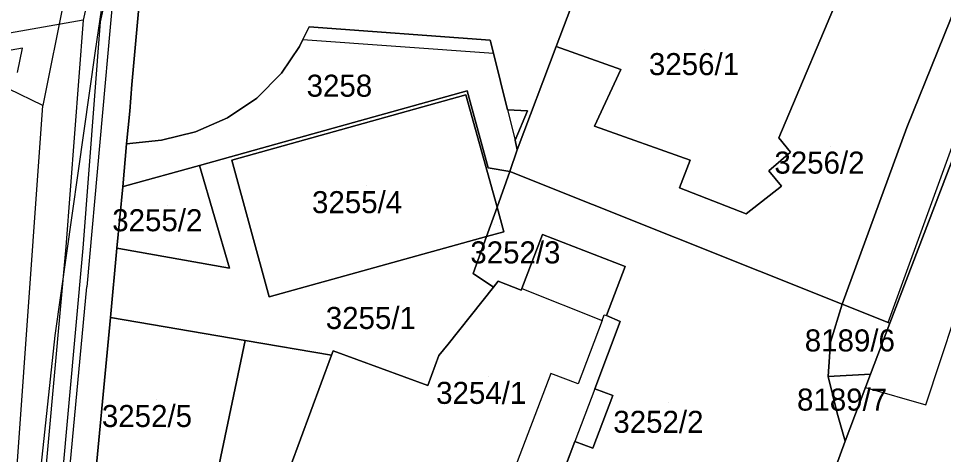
# Model space of a CAD drawing. Extents: x -264070 to -262271, y -1238894 to -1238141.
# Drawn here: x -262546.2 to -262462.3, y -1238594.4 to -1238554.9 of the extents above; entities that cross this region are included whole.
import ezdxf

# ---------------------------------------------------------------- set-up
doc = ezdxf.new("R2010")
doc.units = 0
for name, color, linetype in [('body_kn', 7, 'Continuous'), ('kladpar_druhypozemkov', 7, 'Continuous'), ('kladpar_hranice', 7, 'Continuous'), ('kladpar_parcelnecisla', 7, 'Continuous'), ('kladpar_plochy', 7, 'Continuous'), ('kladpar_sipky', 7, 'Continuous'), ('tarchy_linie', 7, 'Continuous'), ('zappar_hrandruhpozemk', 7, 'Continuous')]:
    doc.layers.add(name, color=color, linetype=linetype)

msp = doc.modelspace()

# ---------------------------------------------------------------- linework, layer by layer
at = {"layer": 'body_kn'}
for p, q in [((-262540.38, -1238555), (-262540.38, -1238555)), ((-262540.38, -1238555), (-262540.38, -1238555)), ((-262538.83, -1238555.16), (-262538.83, -1238555.16)), ((-262519.88, -1238555.6), (-262519.88, -1238555.6)), ((-262545.89, -1238557.53), (-262545.89, -1238557.53)), ((-262520.73, -1238557.39), (-262520.73, -1238557.39)), ((-262520.43, -1238556.76), (-262520.43, -1238556.76)), ((-262520.43, -1238556.76), (-262520.43, -1238556.76)), ((-262503.44, -1238556.81), (-262503.44, -1238556.81)), ((-262497.46, -1238557.4), (-262497.46, -1238557.4)), ((-262539.29, -1238557.8), (-262539.29, -1238557.8)), ((-262503.15, -1238557.99), (-262503.15, -1238557.99)), ((-262522.38, -1238559.82), (-262522.38, -1238559.82)), ((-262491.58, -1238559.47), (-262491.58, -1238559.47)), ((-262535.97, -1238560.85), (-262535.97, -1238560.85)), ((-262505.54, -1238561.43), (-262505.54, -1238561.43)), ((-262524.62, -1238562.08), (-262524.62, -1238562.08)), ((-262505.65, -1238561.78), (-262505.65, -1238561.78)), ((-262544.02, -1238562.74), (-262544.02, -1238562.74)), ((-262536.15, -1238563.26), (-262536.15, -1238563.26)), ((-262501.86, -1238563.13), (-262501.86, -1238563.13)), ((-262501.86, -1238563.13), (-262501.86, -1238563.13)), ((-262500.06, -1238563.24), (-262500.06, -1238563.24)), ((-262527.28, -1238563.87), (-262527.28, -1238563.87)), ((-262493.98, -1238564.62), (-262493.98, -1238564.62)), ((-262465.64, -1238564.74), (-262465.64, -1238564.74)), ((-262533.27, -1238565.89), (-262533.27, -1238565.89)), ((-262530.18, -1238565.15), (-262530.18, -1238565.15)), ((-262520.83, -1238565.68), (-262520.83, -1238565.68)), ((-262520.83, -1238565.68), (-262520.83, -1238565.68)), ((-262501.17, -1238565.88), (-262501.17, -1238565.88)), ((-262477.24, -1238565.67), (-262477.24, -1238565.67)), ((-262536.44, -1238566.24), (-262536.44, -1238566.24)), ((-262536.44, -1238566.24), (-262536.44, -1238566.24)), ((-262500.98, -1238566.78), (-262500.98, -1238566.78)), ((-262476.18, -1238566.98), (-262476.18, -1238566.98)), ((-262529.83, -1238568.18), (-262529.83, -1238568.18)), ((-262529.83, -1238568.18), (-262529.83, -1238568.18)), ((-262526.88, -1238567.72), (-262526.88, -1238567.72)), ((-262526.88, -1238567.72), (-262526.88, -1238567.72)), ((-262503.63, -1238568.42), (-262503.63, -1238568.42)), ((-262485.29, -1238567.72), (-262485.29, -1238567.72)), ((-262501.65, -1238568.73), (-262501.65, -1238568.73)), ((-262478.15, -1238568.69), (-262478.15, -1238568.69)), ((-262536.79, -1238570.12), (-262536.79, -1238570.12)), ((-262536.61, -1238570.07), (-262536.61, -1238570.07)), ((-262477.02, -1238570.08), (-262477.02, -1238570.08)), ((-262486.27, -1238570.21), (-262486.27, -1238570.21)), ((-262502.82, -1238571.99), (-262502.82, -1238571.99)), ((-262502.82, -1238571.99), (-262502.82, -1238571.99)), ((-262480.22, -1238572.58), (-262480.22, -1238572.58)), ((-262502.2, -1238574.21), (-262502.2, -1238574.21)), ((-262503.77, -1238574.64), (-262503.77, -1238574.64)), ((-262498.68, -1238574.47), (-262498.68, -1238574.47)), ((-262541.94, -1238575.58), (-262541.94, -1238575.58)), ((-262540.4, -1238575.71), (-262540.4, -1238575.71)), ((-262537.31, -1238575.69), (-262537.31, -1238575.69)), ((-262537.14, -1238575.72), (-262537.14, -1238575.72)), ((-262527.11, -1238577.51), (-262527.11, -1238577.51)), ((-262491.18, -1238577.37), (-262491.18, -1238577.37)), ((-262504.97, -1238578), (-262504.97, -1238578)), ((-262540.03, -1238579.21), (-262540.03, -1238579.21)), ((-262503.14, -1238579.23), (-262503.14, -1238579.23)), ((-262502.71, -1238578.7), (-262502.71, -1238578.7)), ((-262500.57, -1238579.37), (-262500.57, -1238579.37)), ((-262500.57, -1238579.37), (-262500.57, -1238579.37)), ((-262523.49, -1238580.12), (-262523.49, -1238580.12)), ((-262500.62, -1238579.5), (-262500.62, -1238579.5)), ((-262471.5, -1238580.77), (-262471.5, -1238580.77)), ((-262471.5, -1238580.77), (-262471.5, -1238580.77)), ((-262493.1, -1238581.74), (-262493.1, -1238581.74)), ((-262492.9, -1238581.81), (-262492.9, -1238581.81)), ((-262537.9, -1238582), (-262537.9, -1238582)), ((-262493.29, -1238582.25), (-262493.29, -1238582.25)), ((-262491.66, -1238582.35), (-262491.66, -1238582.35)), ((-262467.34, -1238582.43), (-262467.34, -1238582.43)), ((-262467.16, -1238582.5), (-262467.16, -1238582.5)), ((-262467.16, -1238582.5), (-262467.16, -1238582.5)), ((-262542.94, -1238583.62), (-262542.94, -1238583.62)), ((-262525.68, -1238584.08), (-262525.68, -1238584.08)), ((-262525.68, -1238584.08), (-262525.68, -1238584.08)), ((-262507.26, -1238584.4), (-262507.26, -1238584.4)), ((-262472.55, -1238584.22), (-262472.55, -1238584.22)), ((-262517.69, -1238585.01), (-262517.69, -1238585.01)), ((-262517.84, -1238585.42), (-262517.84, -1238585.42)), ((-262508.09, -1238585.44), (-262508.09, -1238585.44)), ((-262497.94, -1238587.07), (-262497.94, -1238587.07)), ((-262472.77, -1238587.34), (-262472.77, -1238587.34)), ((-262468.92, -1238587.13), (-262468.92, -1238587.13)), ((-262468.92, -1238587.13), (-262468.92, -1238587.13)), ((-262509.11, -1238588.17), (-262509.11, -1238588.17)), ((-262495.46, -1238588), (-262495.46, -1238588)), ((-262493.94, -1238588.46), (-262493.94, -1238588.46)), ((-262493.94, -1238588.46), (-262493.94, -1238588.46)), ((-262469.38, -1238588.33), (-262469.38, -1238588.33)), ((-262492.31, -1238589.06), (-262492.31, -1238589.06)), ((-262463.91, -1238589.92), (-262463.91, -1238589.92)), ((-262471.95, -1238590.66), (-262471.95, -1238590.66)), ((-262495.76, -1238593.25), (-262495.76, -1238593.25)), ((-262471.24, -1238593.21), (-262471.24, -1238593.21)), ((-262494.12, -1238593.85), (-262494.12, -1238593.85))]:
    msp.add_line(p, q, dxfattribs=at)
at = {"layer": 'kladpar_druhypozemkov'}
for p, q in [((-262483.98, -1238557.62), (-262483.98, -1238557.62)), ((-262516.83, -1238559.96), (-262516.83, -1238559.96)), ((-262472.52, -1238566.44), (-262472.52, -1238566.44)), ((-262514.68, -1238569.97), (-262514.68, -1238569.97)), ((-262532.7, -1238571.86), (-262532.7, -1238571.86)), ((-262503.02, -1238573.58), (-262503.02, -1238573.58)), ((-262513.8, -1238581.02), (-262513.8, -1238581.02)), ((-262470.27, -1238583.4), (-262470.27, -1238583.4)), ((-262503.6, -1238587.38), (-262503.6, -1238587.38)), ((-262533.68, -1238589.46), (-262533.68, -1238589.46)), ((-262470.89, -1238588.83), (-262470.89, -1238588.83)), ((-262487.3, -1238589.66), (-262487.3, -1238589.66))]:
    msp.add_line(p, q, dxfattribs=at)
at = {"layer": 'kladpar_hranice'}
for points in [[(-262490.35, -1238539.56), (-262484.82, -1238541.61), (-262486.13, -1238545), (-262486.42, -1238544.86), (-262488.7, -1238550.71), (-262481.46, -1238553.53), (-262479.46, -1238548.39), (-262471.3, -1238551.54), (-262477.24, -1238565.67), (-262476.18, -1238566.98), (-262478.15, -1238568.69), (-262477.02, -1238570.08), (-262480.22, -1238572.58), (-262486.27, -1238570.21), (-262485.29, -1238567.72), (-262493.98, -1238564.62), (-262491.58, -1238559.47), (-262497.46, -1238557.4), (-262495.8, -1238552.97), (-262495.42, -1238551.98), (-262493.98, -1238548.65), (-262490.96, -1238541.08), (-262490.35, -1238539.56)], [(-262460.02, -1238550.8), (-262465.64, -1238564.74), (-262471.5, -1238580.77), (-262501.65, -1238568.73), (-262500.98, -1238566.78), (-262497.46, -1238557.4), (-262491.58, -1238559.47), (-262493.98, -1238564.62), (-262485.29, -1238567.72), (-262486.27, -1238570.21), (-262480.22, -1238572.58), (-262477.02, -1238570.08), (-262478.15, -1238568.69), (-262476.18, -1238566.98), (-262477.24, -1238565.67), (-262471.3, -1238551.54), (-262479.46, -1238548.39), (-262481.46, -1238553.53), (-262488.7, -1238550.71), (-262486.42, -1238544.86), (-262486.13, -1238545), (-262484.82, -1238541.61), (-262460.02, -1238550.8)], [(-262534.91, -1238549.15), (-262535.97, -1238560.85), (-262536.15, -1238563.26), (-262536.44, -1238566.24), (-262536.79, -1238570.12), (-262537.31, -1238575.69), (-262537.9, -1238582), (-262539.57, -1238599.47), (-262540.19, -1238606.25), (-262540.57, -1238610.4), (-262540.61, -1238610.81), (-262540.84, -1238613.81), (-262542.73, -1238634.71), (-262543.35, -1238640.55), (-262544.06, -1238647.13), (-262545.05, -1238656.41), (-262544.63, -1238657.27), (-262545.54, -1238658.32), (-262543.32, -1238660.38), (-262548.03, -1238663.88)], [(-262495.8, -1238552.97), (-262497.46, -1238557.4), (-262500.98, -1238566.78), (-262501.17, -1238565.88), (-262500.06, -1238563.24), (-262501.86, -1238563.13), (-262503.15, -1238557.99), (-262503.44, -1238556.81), (-262519.88, -1238555.6), (-262520.43, -1238556.76), (-262520.73, -1238557.39), (-262522.38, -1238559.82), (-262524.62, -1238562.08), (-262527.28, -1238563.87), (-262530.18, -1238565.15), (-262533.27, -1238565.89), (-262536.44, -1238566.24), (-262536.15, -1238563.26), (-262535.97, -1238560.85), (-262534.91, -1238549.15)], [(-262457.57, -1238551.22), (-262457.05, -1238556.02), (-262467.16, -1238582.5), (-262471.5, -1238580.77), (-262465.64, -1238564.74), (-262460.02, -1238550.8)], [(-262536.44, -1238566.24), (-262533.27, -1238565.89), (-262530.18, -1238565.15), (-262527.28, -1238563.87), (-262524.62, -1238562.08), (-262522.38, -1238559.82), (-262520.73, -1238557.39), (-262520.43, -1238556.76), (-262519.88, -1238555.6), (-262503.44, -1238556.81), (-262503.15, -1238557.99), (-262501.86, -1238563.13), (-262500.06, -1238563.24), (-262501.17, -1238565.88), (-262500.98, -1238566.78), (-262501.65, -1238568.73), (-262503.63, -1238568.42), (-262505.54, -1238561.43), (-262520.83, -1238565.68), (-262529.83, -1238568.18), (-262536.61, -1238570.07), (-262536.79, -1238570.12), (-262536.44, -1238566.24)], [(-262452.78, -1238565.42), (-262449.01, -1238566.34), (-262443.95, -1238568.96), (-262439.74, -1238572.28), (-262439.3, -1238573.82), (-262440.68, -1238574.98), (-262445.83, -1238576.62), (-262442.8, -1238586.57), (-262434.23, -1238583.94), (-262433.61, -1238583.75), (-262428.07, -1238601.98), (-262425.26, -1238621.92), (-262467.6, -1238636.18), (-262471.26, -1238623.01), (-262473.55, -1238615.3), (-262476.15, -1238606.48), (-262474.77, -1238602.89), (-262471.24, -1238593.21), (-262468.92, -1238587.13), (-262467.16, -1238582.5), (-262457.05, -1238556.02), (-262457.02, -1238556.3), (-262455.97, -1238565.95)], [(-262520.83, -1238565.68), (-262505.54, -1238561.43), (-262503.63, -1238568.42), (-262501.65, -1238568.73), (-262502.82, -1238571.99), (-262505.65, -1238561.78), (-262526.88, -1238567.72), (-262523.49, -1238580.12), (-262503.77, -1238574.64), (-262504.97, -1238578), (-262503.14, -1238579.23), (-262507.26, -1238584.4), (-262508.09, -1238585.44), (-262509.11, -1238588.17), (-262517.69, -1238585.01), (-262517.84, -1238585.42), (-262525.68, -1238584.08), (-262537.9, -1238582), (-262537.31, -1238575.69), (-262537.14, -1238575.72), (-262527.11, -1238577.51), (-262529.83, -1238568.18), (-262520.83, -1238565.68)], [(-262526.88, -1238567.72), (-262505.65, -1238561.78), (-262502.82, -1238571.99), (-262503.77, -1238574.64), (-262523.49, -1238580.12), (-262526.88, -1238567.72)], [(-262529.83, -1238568.18), (-262527.11, -1238577.51), (-262537.14, -1238575.72), (-262537.31, -1238575.69), (-262536.79, -1238570.12), (-262536.61, -1238570.07), (-262529.83, -1238568.18)], [(-262498.46, -1238600.41), (-262495.76, -1238593.25), (-262494.12, -1238593.85), (-262492.31, -1238589.06), (-262493.94, -1238588.46), (-262491.66, -1238582.35), (-262492.9, -1238581.81), (-262491.18, -1238577.37), (-262498.68, -1238574.47), (-262500.57, -1238579.37), (-262500.62, -1238579.5), (-262502.71, -1238578.7), (-262503.14, -1238579.23), (-262504.97, -1238578), (-262503.77, -1238574.64), (-262502.2, -1238574.21), (-262502.82, -1238571.99), (-262501.65, -1238568.73), (-262471.5, -1238580.77)], [(-262502.82, -1238571.99), (-262502.2, -1238574.21), (-262503.77, -1238574.64), (-262502.82, -1238571.99)], [(-262521.58, -1238595.58), (-262517.84, -1238585.42), (-262517.69, -1238585.01), (-262509.11, -1238588.17), (-262508.09, -1238585.44), (-262507.26, -1238584.4), (-262503.14, -1238579.23), (-262502.71, -1238578.7), (-262500.62, -1238579.5), (-262500.57, -1238579.37), (-262498.68, -1238574.47), (-262491.18, -1238577.37), (-262492.9, -1238581.81), (-262491.66, -1238582.35), (-262493.94, -1238588.46), (-262492.31, -1238589.06), (-262494.12, -1238593.85), (-262495.76, -1238593.25), (-262498.46, -1238600.41)], [(-262471.5, -1238580.77), (-262472.55, -1238584.22), (-262472.77, -1238587.34), (-262471.95, -1238590.66), (-262471.24, -1238593.21), (-262474.77, -1238602.89)], [(-262467.16, -1238582.5), (-262468.92, -1238587.13), (-262472.77, -1238587.34), (-262472.55, -1238584.22), (-262471.5, -1238580.77), (-262467.16, -1238582.5)], [(-262525.68, -1238584.08), (-262529.33, -1238601.53), (-262539.57, -1238599.47), (-262537.9, -1238582), (-262525.68, -1238584.08)], [(-262508.8, -1238600.39), (-262510.41, -1238604.56), (-262511.03, -1238604.33), (-262511.13, -1238604.67), (-262512.29, -1238607.79), (-262517.29, -1238605.93), (-262524.88, -1238602.43), (-262529.33, -1238601.53), (-262525.68, -1238584.08), (-262517.84, -1238585.42), (-262521.58, -1238595.58), (-262511.02, -1238599.59), (-262508.8, -1238600.39)], [(-262468.92, -1238587.13), (-262471.24, -1238593.21), (-262471.95, -1238590.66), (-262472.77, -1238587.34), (-262468.92, -1238587.13)]]:
    msp.add_lwpolyline(points, dxfattribs=at)
at = {"layer": 'kladpar_plochy'}
for p, q in [((-262467.16, -1238582.5), (-262457.05, -1238556.02)), ((-262502.82, -1238571.99), (-262501.65, -1238568.73)), ((-262501.65, -1238568.73), (-262471.5, -1238580.77)), ((-262502.2, -1238574.21), (-262502.82, -1238571.99)), ((-262503.77, -1238574.64), (-262502.2, -1238574.21)), ((-262504.97, -1238578), (-262503.77, -1238574.64)), ((-262498.68, -1238574.47), (-262500.57, -1238579.37)), ((-262491.18, -1238577.37), (-262498.68, -1238574.47)), ((-262492.9, -1238581.81), (-262491.18, -1238577.37)), ((-262503.14, -1238579.23), (-262504.97, -1238578)), ((-262502.71, -1238578.7), (-262503.14, -1238579.23)), ((-262500.62, -1238579.5), (-262502.71, -1238578.7)), ((-262500.57, -1238579.37), (-262500.62, -1238579.5)), ((-262471.5, -1238580.77), (-262472.55, -1238584.22)), ((-262491.66, -1238582.35), (-262492.9, -1238581.81)), ((-262493.94, -1238588.46), (-262491.66, -1238582.35)), ((-262468.92, -1238587.13), (-262467.16, -1238582.5)), ((-262472.55, -1238584.22), (-262472.77, -1238587.34)), ((-262472.77, -1238587.34), (-262471.95, -1238590.66)), ((-262471.24, -1238593.21), (-262468.92, -1238587.13)), ((-262492.31, -1238589.06), (-262493.94, -1238588.46)), ((-262494.12, -1238593.85), (-262492.31, -1238589.06)), ((-262471.95, -1238590.66), (-262471.24, -1238593.21)), ((-262498.46, -1238600.41), (-262495.76, -1238593.25)), ((-262495.76, -1238593.25), (-262494.12, -1238593.85)), ((-262474.77, -1238602.89), (-262471.24, -1238593.21)), ((-262471.24, -1238593.21), (-262474.77, -1238602.89))]:
    msp.add_line(p, q, dxfattribs=at)
for points in [[(-262490.35, -1238539.56), (-262484.82, -1238541.61), (-262486.13, -1238545), (-262486.42, -1238544.86), (-262488.7, -1238550.71), (-262481.46, -1238553.53), (-262479.46, -1238548.39), (-262471.3, -1238551.54), (-262477.24, -1238565.67), (-262476.18, -1238566.98), (-262478.15, -1238568.69), (-262477.02, -1238570.08), (-262480.22, -1238572.58), (-262486.27, -1238570.21), (-262485.29, -1238567.72), (-262493.98, -1238564.62), (-262491.58, -1238559.47), (-262497.46, -1238557.4), (-262495.8, -1238552.97), (-262495.42, -1238551.98), (-262493.98, -1238548.65), (-262490.96, -1238541.08)], [(-262460.02, -1238550.8), (-262465.64, -1238564.74), (-262471.5, -1238580.77), (-262501.65, -1238568.73), (-262500.98, -1238566.78), (-262497.46, -1238557.4), (-262491.58, -1238559.47), (-262493.98, -1238564.62), (-262485.29, -1238567.72), (-262486.27, -1238570.21), (-262480.22, -1238572.58), (-262477.02, -1238570.08), (-262478.15, -1238568.69), (-262476.18, -1238566.98), (-262477.24, -1238565.67), (-262471.3, -1238551.54), (-262479.46, -1238548.39), (-262481.46, -1238553.53), (-262488.7, -1238550.71), (-262486.42, -1238544.86), (-262486.13, -1238545), (-262484.82, -1238541.61)], [(-262536.44, -1238566.24), (-262533.27, -1238565.89), (-262530.18, -1238565.15), (-262527.28, -1238563.87), (-262524.62, -1238562.08), (-262522.38, -1238559.82), (-262520.73, -1238557.39), (-262520.43, -1238556.76), (-262519.88, -1238555.6), (-262503.44, -1238556.81), (-262503.15, -1238557.99), (-262501.86, -1238563.13), (-262500.06, -1238563.24), (-262501.17, -1238565.88), (-262500.98, -1238566.78), (-262501.65, -1238568.73), (-262503.63, -1238568.42), (-262505.54, -1238561.43), (-262520.83, -1238565.68), (-262529.83, -1238568.18), (-262536.61, -1238570.07), (-262536.79, -1238570.12)], [(-262520.83, -1238565.68), (-262505.54, -1238561.43), (-262503.63, -1238568.42), (-262501.65, -1238568.73), (-262502.82, -1238571.99), (-262505.65, -1238561.78), (-262526.88, -1238567.72), (-262523.49, -1238580.12), (-262503.77, -1238574.64), (-262504.97, -1238578), (-262503.14, -1238579.23), (-262507.26, -1238584.4), (-262508.09, -1238585.44), (-262509.11, -1238588.17), (-262517.69, -1238585.01), (-262517.84, -1238585.42), (-262525.68, -1238584.08), (-262537.9, -1238582), (-262537.31, -1238575.69), (-262537.14, -1238575.72), (-262527.11, -1238577.51), (-262529.83, -1238568.18)], [(-262526.88, -1238567.72), (-262505.65, -1238561.78), (-262502.82, -1238571.99), (-262503.77, -1238574.64), (-262523.49, -1238580.12)], [(-262529.83, -1238568.18), (-262527.11, -1238577.51), (-262537.14, -1238575.72), (-262537.31, -1238575.69), (-262536.79, -1238570.12), (-262536.61, -1238570.07)], [(-262502.82, -1238571.99), (-262502.2, -1238574.21), (-262503.77, -1238574.64)], [(-262467.16, -1238582.5), (-262468.92, -1238587.13), (-262472.77, -1238587.34), (-262472.55, -1238584.22), (-262471.5, -1238580.77)], [(-262525.68, -1238584.08), (-262529.33, -1238601.53), (-262539.57, -1238599.47), (-262537.9, -1238582)], [(-262508.8, -1238600.39), (-262510.41, -1238604.56), (-262511.03, -1238604.33), (-262511.13, -1238604.67), (-262512.29, -1238607.79), (-262517.29, -1238605.93), (-262524.88, -1238602.43), (-262529.33, -1238601.53), (-262525.68, -1238584.08), (-262517.84, -1238585.42), (-262521.58, -1238595.58), (-262511.02, -1238599.59)], [(-262468.92, -1238587.13), (-262471.24, -1238593.21), (-262471.95, -1238590.66), (-262472.77, -1238587.34)]]:
    msp.add_lwpolyline(points, close=True, dxfattribs=at)
for points in [[(-262534.91, -1238549.15), (-262535.97, -1238560.85), (-262536.15, -1238563.26), (-262536.44, -1238566.24), (-262536.79, -1238570.12), (-262537.31, -1238575.69), (-262537.9, -1238582), (-262539.57, -1238599.47), (-262540.19, -1238606.25), (-262540.57, -1238610.4), (-262540.61, -1238610.81), (-262540.84, -1238613.81), (-262542.73, -1238634.71), (-262543.35, -1238640.55), (-262544.06, -1238647.13), (-262545.05, -1238656.41), (-262544.63, -1238657.27), (-262545.54, -1238658.32), (-262543.32, -1238660.38), (-262548.03, -1238663.88)], [(-262495.8, -1238552.97), (-262497.46, -1238557.4), (-262500.98, -1238566.78), (-262501.17, -1238565.88), (-262500.06, -1238563.24), (-262501.86, -1238563.13), (-262503.15, -1238557.99), (-262503.44, -1238556.81), (-262519.88, -1238555.6), (-262520.43, -1238556.76), (-262520.73, -1238557.39), (-262522.38, -1238559.82), (-262524.62, -1238562.08), (-262527.28, -1238563.87), (-262530.18, -1238565.15), (-262533.27, -1238565.89), (-262536.44, -1238566.24), (-262536.15, -1238563.26), (-262535.97, -1238560.85), (-262534.91, -1238549.15)], [(-262457.57, -1238551.22), (-262457.05, -1238556.02), (-262467.16, -1238582.5), (-262471.5, -1238580.77), (-262465.64, -1238564.74), (-262460.02, -1238550.8)], [(-262521.58, -1238595.58), (-262517.84, -1238585.42), (-262517.69, -1238585.01), (-262509.11, -1238588.17), (-262508.09, -1238585.44), (-262507.26, -1238584.4), (-262503.14, -1238579.23), (-262502.71, -1238578.7), (-262500.62, -1238579.5), (-262500.57, -1238579.37), (-262498.68, -1238574.47), (-262491.18, -1238577.37), (-262492.9, -1238581.81), (-262491.66, -1238582.35), (-262493.94, -1238588.46), (-262492.31, -1238589.06), (-262494.12, -1238593.85), (-262495.76, -1238593.25), (-262498.46, -1238600.41)]]:
    msp.add_lwpolyline(points, dxfattribs=at)
at = {"layer": 'kladpar_sipky'}
msp.add_line((-262502.58, -1238573.61), (-262502.58, -1238573.61), dxfattribs=at)
at = {"layer": 'tarchy_linie'}
for p, q in [((-262526.77, -1238475.8), (-262544.02, -1238562.74)), ((-262540.38, -1238555), (-262547.07, -1238556.17))]:
    msp.add_line(p, q, dxfattribs=at)
for points in [[(-262513.6, -1238349.33), (-262512.99, -1238369.12), (-262514.38, -1238420.27), (-262512.34, -1238419.54), (-262512.45, -1238421.33), (-262512.61, -1238423.99), (-262512.71, -1238425.59), (-262512.79, -1238427.23), (-262512.87, -1238428.83), (-262513.92, -1238429.16), (-262515.44, -1238428.99), (-262517.23, -1238438.92), (-262520.08, -1238472.72), (-262521.98, -1238478.71), (-262538.83, -1238555.16), (-262540.4, -1238575.71), (-262548.09, -1238660.27)], [(-262521.61, -1238472.42), (-262523.48, -1238478.31), (-262540.38, -1238555), (-262541.94, -1238575.58), (-262549.94, -1238663.55), (-262546.17, -1238662.5)], [(-262453.85, -1238547.64), (-262457.05, -1238556.02), (-262460.46, -1238564.96), (-262467.16, -1238582.5), (-262467.34, -1238582.43), (-262453.87, -1238545.42)], [(-262546.33, -1238559.75), (-262545.89, -1238557.53), (-262546.91, -1238557.71)], [(-262550.98, -1238659.98), (-262544.02, -1238562.74), (-262547.15, -1238561.24)], [(-262469.38, -1238588.33), (-262463.91, -1238589.92), (-262455.97, -1238565.95)]]:
    msp.add_lwpolyline(points, dxfattribs=at)
at = {"layer": 'zappar_hrandruhpozemk'}
for p, q in [((-262536.26, -1238537.25), (-262540.03, -1238579.21)), ((-262520.43, -1238556.76), (-262503.15, -1238557.99)), ((-262501.86, -1238563.13), (-262501.17, -1238565.88)), ((-262543.58, -1238616.66), (-262540.03, -1238579.21)), ((-262500.57, -1238579.37), (-262493.29, -1238582.25)), ((-262542.94, -1238583.62), (-262544.71, -1238600.24)), ((-262497.94, -1238587.07), (-262501.95, -1238597.61)), ((-262493.94, -1238588.46), (-262495.76, -1238593.25))]:
    msp.add_line(p, q, dxfattribs=at)
for points in [[(-262535.12, -1238529.4), (-262536.26, -1238537.25), (-262539.29, -1238557.8), (-262542.94, -1238583.62)], [(-262493.29, -1238582.25), (-262493.1, -1238581.74), (-262492.9, -1238581.81)], [(-262493.29, -1238582.25), (-262495.46, -1238588), (-262497.94, -1238587.07)]]:
    msp.add_lwpolyline(points, dxfattribs=at)

# ---------------------------------------------------------------- texts
at = {"layer": 'kladpar_parcelnecisla'}
for s, p in [('3256/1', (-262489.035, -1238559.99)), ('3258', (-262520.098, -1238561.95)), ('3256/2', (-262477.651, -1238568.93)), ('3255/4', (-262519.609, -1238572.52)), ('3255/2', (-262537.736, -1238574.16)), ('3252/3', (-262505.243, -1238577.08)), ('3255/1', (-262518.36, -1238583.03)), ('8189/6', (-262474.893, -1238585.07)), ('3254/1', (-262508.345, -1238589.83)), ('8189/7', (-262475.596, -1238590.44)), ('3252/5', (-262538.676, -1238591.93)), ('3252/2', (-262492.267, -1238592.46))]:
    msp.add_text(s, height=2, dxfattribs=at).set_placement(p)

doc.saveas('drawing.dxf')
